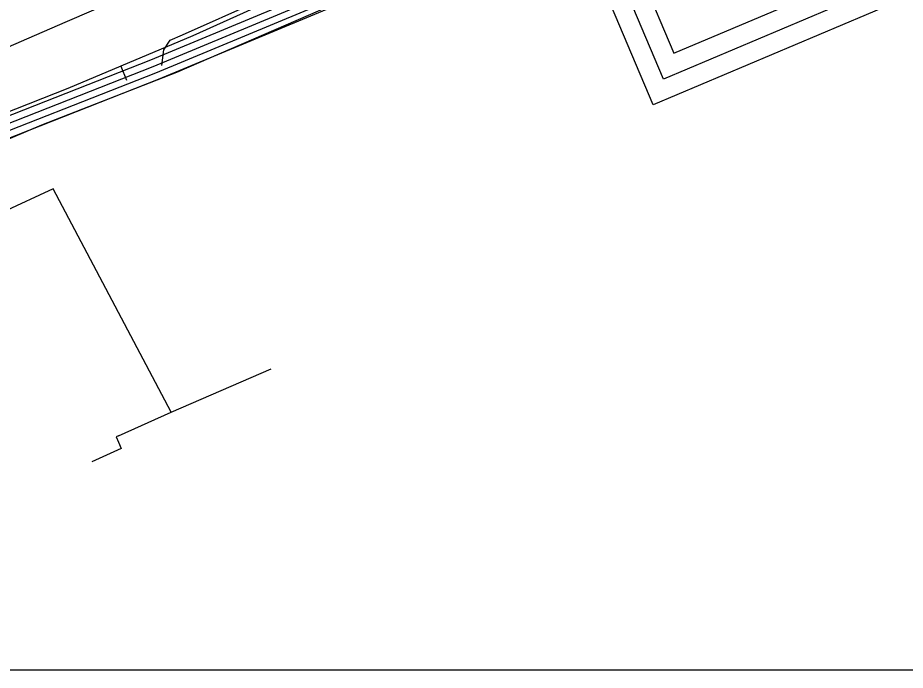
# Model space of a CAD drawing. Extents: x -600309 to -598967, y -1161267 to -1160292.
# Drawn here: x -599534.69 to -599489.45, y -1161267.03 to -1161233.75 of the extents above; entities that cross this region are included whole.
import ezdxf

# ---------------------------------------------------------------- set-up
doc = ezdxf.new("R2010")
doc.units = 0
for name, color, linetype in [('Vrstva 12', 7, 'Continuous'), ('Vrstva 13', 7, 'Continuous'), ('Vrstva 37', 7, 'Continuous'), ('Vrstva 38', 7, 'Continuous'), ('Vrstva 42', 7, 'Continuous'), ('Vrstva 44', 7, 'Continuous'), ('Vrstva 58', 7, 'Continuous'), ('Vrstva 63', 7, 'Continuous')]:
    doc.layers.add(name, color=color, linetype=linetype)

msp = doc.modelspace()

# ---------------------------------------------------------------- linework, layer by layer
at = {"layer": 'Vrstva 12'}
for points in [[(-599509.08, -1161227.3), (-599511.47, -1161228.34), (-599514.16, -1161229.7), (-599522.34, -1161233.12), (-599525.76, -1161234.67), (-599529.44, -1161236.22)], [(-599529.44, -1161236.22), (-599532.14, -1161237.36), (-599535.45, -1161238.67)], [(-599529.44, -1161236.22), (-599529.14, -1161236.93)], [(-599526.87, -1161253.86), (-599532.88, -1161242.47), (-599535.46, -1161243.67)], [(-599526.87, -1161253.86), (-599521.78, -1161251.66)], [(-599529.56, -1161255.07), (-599526.87, -1161253.86)], [(-599529.56, -1161255.07), (-599529.681, -1161255.127), (-599529.558, -1161255.398), (-599529.417, -1161255.725), (-599530.918, -1161256.396)], [(-599529.56, -1161255.07), (-599529.681, -1161255.127), (-599529.558, -1161255.398), (-599529.417, -1161255.725), (-599530.918, -1161256.396)]]:
    msp.add_lwpolyline(points, dxfattribs=at)
at = {"layer": 'Vrstva 13'}
msp.add_lwpolyline([(-599608.983, -1161267.031), (-599598.28, -1161262.4), (-599574.86, -1161252.51), (-599532.27, -1161233.97), (-599505.69, -1161222.51), (-599481.51, -1161212.1), (-599456.88, -1161201.48), (-599431.03, -1161190.31), (-599405.9, -1161179.48), (-599378.86, -1161167.95), (-599358.89, -1161159.29), (-599326.559, -1161145.69), (-599325.871, -1161145.4)], dxfattribs=at)
at = {"layer": 'Vrstva 37'}
msp.add_lwpolyline([(-599477.949, -1161252.74), (-599487.295, -1161230.74), (-599501.767, -1161236.872), (-599518.301, -1161197.832)], dxfattribs=at)
at = {"layer": 'Vrstva 38'}
for points in [[(-599517.38, -1161197.442), (-599501.236, -1161235.561), (-599486.765, -1161229.43), (-599477.434, -1161251.395)], [(-599478.87, -1161253.131), (-599487.825, -1161232.051), (-599502.298, -1161238.183), (-599518.987, -1161198.777)]]:
    msp.add_lwpolyline(points, dxfattribs=at)
at = {"layer": 'Vrstva 42'}
for points in [[(-599497.709, -1161223.549), (-599503.473, -1161225.215), (-599512.63, -1161229.535), (-599527.926, -1161235.917), (-599538.169, -1161239.946), (-599559.264, -1161248.944), (-599589.753, -1161261.825), (-599601.762, -1161267.031)], [(-599600.003, -1161267.031), (-599589.478, -1161262.468), (-599558.991, -1161249.589), (-599557.098, -1161248.782), (-599556.874, -1161248.647), (-599556.396, -1161248.359), (-599556.186, -1161248.012), (-599538.037, -1161240.27), (-599527.795, -1161236.241), (-599512.488, -1161229.855), (-599503.329, -1161225.534), (-599498.225, -1161224.164)], [(-599497.423, -1161224.188), (-599503.186, -1161225.854), (-599512.346, -1161230.175), (-599527.663, -1161236.566), (-599537.904, -1161240.594), (-599555.915, -1161248.277)], [(-599497.927, -1161224.798), (-599503.043, -1161226.173), (-599512.204, -1161230.495), (-599527.532, -1161236.89), (-599537.771, -1161240.918), (-599554.991, -1161248.263), (-599555.397, -1161248.671), (-599555.473, -1161249.129), (-599555.191, -1161249.909)]]:
    msp.add_lwpolyline(points, dxfattribs=at)
at = {"layer": 'Vrstva 44'}
msp.add_lwpolyline([(-599598.273, -1161267.031), (-599589.5, -1161263.279), (-599554.103, -1161247.98), (-599533.462, -1161239.206), (-599526.575, -1161236.52), (-599512.643, -1161230.477), (-599502.613, -1161225.855), (-599495.692, -1161222.87)], dxfattribs=at)
at = {"layer": 'Vrstva 58'}
for points in [[(-599526.92, -1161234.89), (-599526.29, -1161234.62), (-599522.4, -1161232.88), (-599514.17, -1161229.5), (-599511.55, -1161228.17), (-599505.15, -1161225.4), (-599494.98, -1161221.21), (-599489.77, -1161218.72), (-599484.94, -1161216.93), (-599483.07, -1161216.35), (-599478.67, -1161214.1), (-599471.55, -1161210.97), (-599467.74, -1161209.4), (-599464.27, -1161207.23), (-599460.58, -1161205.55), (-599455.89, -1161203.23), (-599451.4, -1161201.32), (-599448.88, -1161200.42), (-599442.42, -1161197.84), (-599438.51, -1161196.74), (-599432.22, -1161193.98), (-599429.36, -1161192.96), (-599423.44, -1161190.28)], [(-599526.29, -1161234.62), (-599522.4, -1161232.88), (-599514.17, -1161229.5), (-599511.55, -1161228.17), (-599505.15, -1161225.4), (-599494.98, -1161221.21), (-599489.77, -1161218.72), (-599484.94, -1161216.93), (-599483.07, -1161216.35), (-599478.67, -1161214.1), (-599471.55, -1161210.97), (-599467.74, -1161209.4), (-599464.27, -1161207.23), (-599460.58, -1161205.55), (-599455.89, -1161203.23), (-599451.4, -1161201.32), (-599448.88, -1161200.42), (-599442.42, -1161197.84), (-599438.51, -1161196.74), (-599432.22, -1161193.98), (-599429.36, -1161192.96), (-599423.44, -1161190.28)], [(-599527.34, -1161236.19), (-599527.25, -1161235.38), (-599526.92, -1161234.89), (-599526.29, -1161234.62)]]:
    msp.add_lwpolyline(points, dxfattribs=at)
at = {"layer": 'Vrstva 63'}
msp.add_lwpolyline([(-600308.541, -1160292.347), (-598967.108, -1160292.347), (-598967.108, -1161267.031), (-600308.541, -1161267.031)], close=True, dxfattribs=at)

doc.saveas('drawing.dxf')
